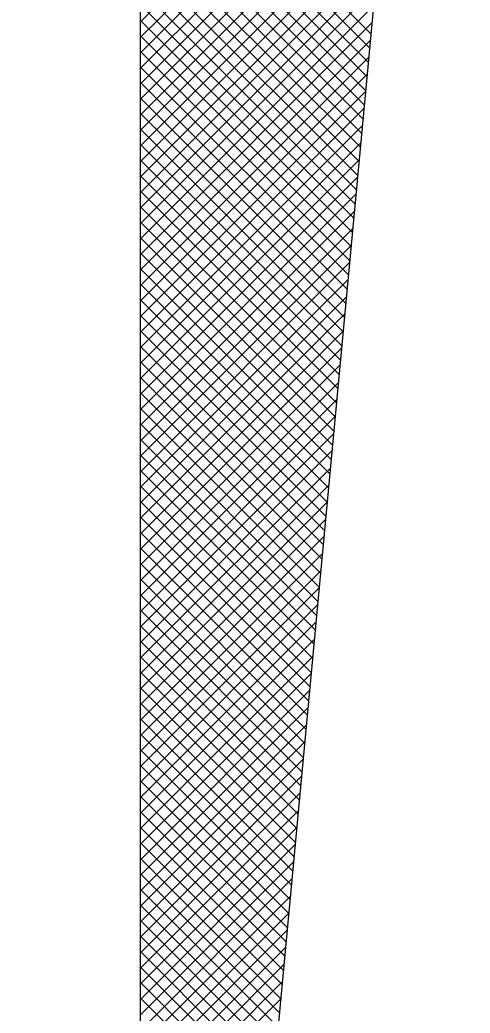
# Model space of a CAD drawing. Extents: x -400488 to -400124, y -1251493 to -1251223.
# Drawn here: x -400264.242 to -400263.092, y -1251256.217 to -1251253.683 of the extents above; entities that cross this region are included whole.
import ezdxf

# ---------------------------------------------------------------- set-up
doc = ezdxf.new("R2010")
doc.units = 0
doc.layers.add('Level 3', color=7, linetype='Continuous')

msp = doc.modelspace()

# ---------------------------------------------------------------- linework, layer by layer
at = {"layer": 'Level 3'}
for p, q in [((-400263.934, -1251253.6881), (-400263.2811, -1251253.0351)), ((-400263.934, -1251253.7277), (-400263.2852, -1251253.0788)), ((-400263.934, -1251253.7673), (-400263.2893, -1251253.1225)), ((-400263.934, -1251253.129), (-400263.3449, -1251253.718)), ((-400263.934, -1251253.8069), (-400263.2933, -1251253.1662)), ((-400263.934, -1251253.1686), (-400263.3483, -1251253.7542)), ((-400263.934, -1251253.2082), (-400263.3517, -1251253.7905)), ((-400263.934, -1251253.8465), (-400263.2974, -1251253.2099)), ((-400263.934, -1251253.2478), (-400263.3551, -1251253.8267)), ((-400263.934, -1251253.8861), (-400263.3015, -1251253.2536)), ((-400263.934, -1251253.2874), (-400263.3585, -1251253.8629)), ((-400263.934, -1251253.9257), (-400263.3056, -1251253.2972)), ((-400263.934, -1251253.327), (-400263.3619, -1251253.8991)), ((-400263.934, -1251253.9653), (-400263.3097, -1251253.3409)), ((-400263.934, -1251253.3666), (-400263.3653, -1251253.9353)), ((-400263.934, -1251254.0049), (-400263.3138, -1251253.3846)), ((-400263.934, -1251253.4062), (-400263.3687, -1251253.9715)), ((-400263.934, -1251254.0445), (-400263.3178, -1251253.4283)), ((-400263.934, -1251253.4457), (-400263.372, -1251254.0077)), ((-400263.934, -1251254.0841), (-400263.3219, -1251253.472)), ((-400263.934, -1251253.4853), (-400263.3754, -1251254.0439)), ((-400263.934, -1251254.1237), (-400263.326, -1251253.5157)), ((-400263.934, -1251253.5249), (-400263.3788, -1251254.0801)), ((-400263.934, -1251254.1633), (-400263.3301, -1251253.5593)), ((-400263.934, -1251253.5645), (-400263.3822, -1251254.1164)), ((-400263.934, -1251254.2029), (-400263.3342, -1251253.603)), ((-400263.934, -1251253.6041), (-400263.3856, -1251254.1526)), ((-400263.934, -1251253.6437), (-400263.389, -1251254.1888)), ((-400263.934, -1251254.2425), (-400263.3383, -1251253.6467)), ((-400263.934, -1251253.6833), (-400263.3924, -1251254.225)), ((-400263.934, -1251254.2821), (-400263.3424, -1251253.6904)), ((-400263.934, -1251253.7229), (-400263.3957, -1251254.2612)), ((-400263.934, -1251254.3217), (-400263.3464, -1251253.7341)), ((-400263.934, -1251253.7625), (-400263.3991, -1251254.2974)), ((-400263.934, -1251254.3612), (-400263.3505, -1251253.7778)), ((-400263.934, -1251253.8021), (-400263.4025, -1251254.3336)), ((-400263.934, -1251254.4008), (-400263.3546, -1251253.8214)), ((-400263.934, -1251253.8417), (-400263.4059, -1251254.3698)), ((-400263.934, -1251254.4404), (-400263.3587, -1251253.8651)), ((-400263.934, -1251253.8813), (-400263.4093, -1251254.4061)), ((-400263.934, -1251254.48), (-400263.3628, -1251253.9088)), ((-400263.934, -1251253.9209), (-400263.4127, -1251254.4423)), ((-400263.934, -1251254.5196), (-400263.3669, -1251253.9525)), ((-400263.934, -1251253.9605), (-400263.4161, -1251254.4785)), ((-400263.934, -1251254.5592), (-400263.371, -1251253.9962)), ((-400263.934, -1251254.0001), (-400263.4195, -1251254.5147)), ((-400263.934, -1251254.0397), (-400263.4228, -1251254.5509)), ((-400263.934, -1251254.5988), (-400263.375, -1251254.0399)), ((-400263.934, -1251254.0793), (-400263.4262, -1251254.5871)), ((-400263.934, -1251254.6384), (-400263.3791, -1251254.0836)), ((-400263.934, -1251254.1189), (-400263.4296, -1251254.6233)), ((-400263.934, -1251254.678), (-400263.3832, -1251254.1272)), ((-400263.934, -1251254.1585), (-400263.433, -1251254.6595)), ((-400263.934, -1251254.7176), (-400263.3873, -1251254.1709)), ((-400263.934, -1251254.1981), (-400263.4364, -1251254.6957)), ((-400263.934, -1251254.7572), (-400263.3914, -1251254.2146)), ((-400263.934, -1251254.2377), (-400263.4398, -1251254.732)), ((-400263.934, -1251254.7968), (-400263.3955, -1251254.2583)), ((-400263.934, -1251254.2773), (-400263.4432, -1251254.7682)), ((-400263.934, -1251254.8364), (-400263.3996, -1251254.302)), ((-400263.934, -1251254.3169), (-400263.4465, -1251254.8044)), ((-400263.934, -1251254.876), (-400263.4036, -1251254.3457)), ((-400263.934, -1251254.3565), (-400263.4499, -1251254.8406)), ((-400263.934, -1251254.9156), (-400263.4077, -1251254.3893)), ((-400263.934, -1251254.3961), (-400263.4533, -1251254.8768)), ((-400263.934, -1251254.9552), (-400263.4118, -1251254.433)), ((-400263.934, -1251254.4357), (-400263.4567, -1251254.913)), ((-400263.934, -1251254.4753), (-400263.4601, -1251254.9492)), ((-400263.934, -1251254.9948), (-400263.4159, -1251254.4767)), ((-400263.934, -1251254.5149), (-400263.4635, -1251254.9854)), ((-400263.934, -1251255.0344), (-400263.42, -1251254.5204)), ((-400263.934, -1251254.5545), (-400263.4669, -1251255.0216)), ((-400263.934, -1251255.074), (-400263.4241, -1251254.5641)), ((-400263.934, -1251254.5941), (-400263.4703, -1251255.0579)), ((-400263.934, -1251255.1136), (-400263.4282, -1251254.6078)), ((-400263.934, -1251254.6337), (-400263.4736, -1251255.0941)), ((-400263.934, -1251255.1532), (-400263.4322, -1251254.6514)), ((-400263.934, -1251254.6733), (-400263.477, -1251255.1303)), ((-400263.934, -1251255.1928), (-400263.4363, -1251254.6951)), ((-400263.934, -1251254.7129), (-400263.4804, -1251255.1665)), ((-400263.934, -1251255.2324), (-400263.4404, -1251254.7388)), ((-400263.934, -1251254.7525), (-400263.4838, -1251255.2027)), ((-400263.934, -1251255.272), (-400263.4445, -1251254.7825)), ((-400263.934, -1251254.7921), (-400263.4872, -1251255.2389)), ((-400263.934, -1251255.3116), (-400263.4486, -1251254.8262)), ((-400263.934, -1251254.8317), (-400263.4906, -1251255.2751)), ((-400263.934, -1251255.3512), (-400263.4527, -1251254.8699)), ((-400263.934, -1251254.8713), (-400263.494, -1251255.3113)), ((-400263.934, -1251254.9109), (-400263.4973, -1251255.3475)), ((-400263.934, -1251255.3908), (-400263.4568, -1251254.9135)), ((-400263.934, -1251254.9505), (-400263.5007, -1251255.3838)), ((-400263.934, -1251255.4304), (-400263.4608, -1251254.9572)), ((-400263.934, -1251254.9901), (-400263.5041, -1251255.42)), ((-400263.934, -1251255.47), (-400263.4649, -1251255.0009)), ((-400263.934, -1251255.0297), (-400263.5075, -1251255.4562)), ((-400263.934, -1251255.5096), (-400263.469, -1251255.0446)), ((-400263.934, -1251255.0693), (-400263.5109, -1251255.4924)), ((-400263.934, -1251255.5492), (-400263.4731, -1251255.0883)), ((-400263.934, -1251255.1089), (-400263.5143, -1251255.5286)), ((-400263.934, -1251255.5888), (-400263.4772, -1251255.132)), ((-400263.934, -1251255.1485), (-400263.5177, -1251255.5648)), ((-400263.934, -1251255.6284), (-400263.4813, -1251255.1756)), ((-400263.934, -1251255.1881), (-400263.5211, -1251255.601)), ((-400263.934, -1251255.668), (-400263.4854, -1251255.2193)), ((-400263.934, -1251255.2277), (-400263.5244, -1251255.6372)), ((-400263.934, -1251255.7076), (-400263.4894, -1251255.263)), ((-400263.934, -1251255.2673), (-400263.5278, -1251255.6734)), ((-400263.934, -1251255.7472), (-400263.4935, -1251255.3067)), ((-400263.934, -1251255.3069), (-400263.5312, -1251255.7097)), ((-400263.934, -1251255.3465), (-400263.5346, -1251255.7459)), ((-400263.934, -1251255.7868), (-400263.4976, -1251255.3504)), ((-400263.934, -1251255.3861), (-400263.538, -1251255.7821)), ((-400263.934, -1251255.8264), (-400263.5017, -1251255.3941)), ((-400263.934, -1251255.4257), (-400263.5414, -1251255.8183)), ((-400263.934, -1251255.866), (-400263.5058, -1251255.4377)), ((-400263.934, -1251255.4653), (-400263.5448, -1251255.8545)), ((-400263.934, -1251255.9056), (-400263.5099, -1251255.4814)), ((-400263.934, -1251255.5048), (-400263.5481, -1251255.8907)), ((-400263.934, -1251255.9452), (-400263.514, -1251255.5251)), ((-400263.934, -1251255.5444), (-400263.5515, -1251255.9269)), ((-400263.934, -1251255.9848), (-400263.518, -1251255.5688)), ((-400263.934, -1251255.584), (-400263.5549, -1251255.9631)), ((-400263.934, -1251256.0244), (-400263.5221, -1251255.6125)), ((-400263.934, -1251255.6236), (-400263.5583, -1251255.9993)), ((-400263.934, -1251256.064), (-400263.5262, -1251255.6562)), ((-400263.934, -1251255.6632), (-400263.5617, -1251256.0356)), ((-400263.934, -1251256.1036), (-400263.5303, -1251255.6998)), ((-400263.934, -1251255.7028), (-400263.5651, -1251256.0718)), ((-400263.934, -1251255.7424), (-400263.5685, -1251256.108)), ((-400263.934, -1251256.1432), (-400263.5344, -1251255.7435)), ((-400263.934, -1251255.782), (-400263.5719, -1251256.1442)), ((-400263.934, -1251256.1828), (-400263.5385, -1251255.7872)), ((-400263.934, -1251255.8216), (-400263.5752, -1251256.1804)), ((-400263.934, -1251256.2224), (-400263.5426, -1251255.8309)), ((-400263.934, -1251255.8612), (-400263.5786, -1251256.2166)), ((-400263.934, -1251256.2619), (-400263.5466, -1251255.8746)), ((-400263.934, -1251255.9008), (-400263.582, -1251256.2528)), ((-400263.934, -1251256.3015), (-400263.5507, -1251255.9183)), ((-400263.934, -1251255.9404), (-400263.5854, -1251256.289)), ((-400263.934, -1251256.3411), (-400263.5548, -1251255.9619)), ((-400263.934, -1251255.98), (-400263.5888, -1251256.3253)), ((-400263.934, -1251256.3807), (-400263.5589, -1251256.0056)), ((-400263.934, -1251256.0196), (-400263.5922, -1251256.3615)), ((-400263.934, -1251256.4203), (-400263.563, -1251256.0493)), ((-400263.934, -1251256.0592), (-400263.5956, -1251256.3977)), ((-400263.934, -1251256.4599), (-400263.5671, -1251256.093)), ((-400263.934, -1251256.0988), (-400263.5989, -1251256.4339)), ((-400263.934, -1251256.4995), (-400263.5711, -1251256.1367)), ((-400263.934, -1251256.1384), (-400263.6023, -1251256.4701)), ((-400263.934, -1251256.178), (-400263.6057, -1251256.5063)), ((-400263.934, -1251256.5391), (-400263.5752, -1251256.1804))]:
    msp.add_line(p, q, dxfattribs=at)
for points in [[(-400263.934, -1251249.131), (-400263.934, -1251260.0165)], [(-400263.0916, -1251251.0087), (-400263.934, -1251260.0165), (-400264.865, -1251250.062), (-400266.727, -1251251.924), (-400265.8117, -1251249.9734), (-400264.865, -1251250.062)]]:
    msp.add_lwpolyline(points, dxfattribs=at)

doc.saveas('drawing.dxf')
